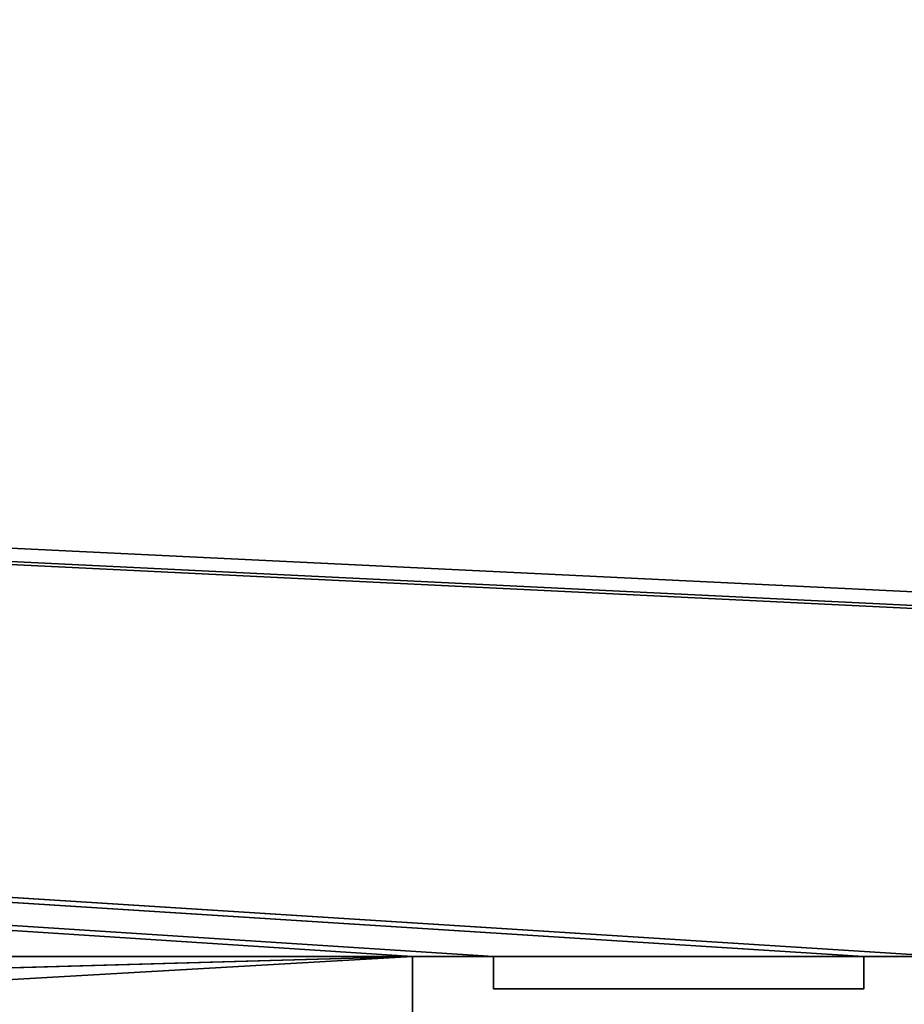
# Model space of a CAD drawing. Header units: millimetres. Extents: x -603 to 3703, y -120 to 249.
# Tile 1028 of 1056: x 3197 to 3224, y 22 to 52. Entities that reach past the tile are written whole.
import ezdxf

# ---------------------------------------------------------------- set-up
doc = ezdxf.new("R2010")
doc.units = ezdxf.units.MM
doc.layers.add('151', color=7, linetype='Continuous', true_color=0xffffff)

# ---------------------------------------------------------------- blocks, each defined once
blk = doc.blocks.new('UG_SURFACE_003')
at = {"layer": '151', "color": 252, "linetype": 'Continuous', "lineweight": 35}
for points in [[(3702.5, -30, 2213), (3702.5, 229.8, 2213), (2297.5, 229.8, 2213), (2297.5, -30, 2213)], [(2447.5, -30, 2063), (2447.5, 229.8, 2063), (3552.5, 229.8, 2063), (3552.5, -30, 2063)]]:
    blk.add_3dface(points, dxfattribs=at)
blk = doc.blocks.new('UG_SURFACE_205')
at = {"layer": '151', "color": 7, "linetype": 'Continuous', "lineweight": 35}
for points in [[(3496.15, 10.45, 2004.65), (3496.15, 228.45, 2004.65), (2503.85, 228.45, 2004.65), (2503.85, 10.45, 2004.65)], [(2504, 10.45, 2004.5), (2504, 228.45, 2004.5), (3496, 228.45, 2004.5), (3496, 10.45, 2004.5)]]:
    blk.add_3dface(points, dxfattribs=at)
blk = doc.blocks.new('UG_SURFACE_206')
at = {"layer": '151', "color": 41, "linetype": 'Continuous', "lineweight": 35}
for points in [[(3496.15, 228.45, 2004.65), (3496.15, 10.45, 2004.65), (2503.85, 10.45, 2004.65), (2503.85, 228.45, 2004.65)], [(3510, 18.3, 2018.5), (3510, 70.3, 2018.5), (2490, 70.3, 2018.5), (2490, 18.3, 2018.5)]]:
    blk.add_3dface(points, dxfattribs=at)
blk = doc.blocks.new('UG_SURFACE_221')
at = {"layer": '151', "color": 252, "linetype": 'Continuous', "lineweight": 35}
for points in [[(2488.5, 69.8, 2021), (3223.033, 23.101, 2021), (3225.533, 23.101, 2021)], [(2488.5, 69.8, 2021), (3211.633, 23.101, 2021), (3223.033, 23.101, 2021)], [(3225.533, 23.101, 2021), (3443.8, 23.101, 2021), (2488.5, 69.8, 2021)], [(2488.5, 69.8, 2021), (3209.133, 23.101, 2021), (3211.633, 23.101, 2021)], [(2790.867, 23.101, 2021), (3209.133, 23.101, 2021), (2488.5, 69.8, 2021)], [(3511.5, 69.8, 2021), (2488.5, 69.8, 2021), (3443.8, 23.101, 2021), (3446.3, 23.101, 2021)], [(2488.5, 69.8, 2019.5), (3211.633, 23.101, 2019.5), (3209.133, 23.101, 2019.5)], [(2488.5, 69.8, 2019.5), (3223.033, 23.101, 2019.5), (3211.633, 23.101, 2019.5)], [(3209.133, 23.101, 2019.5), (2790.867, 23.101, 2019.5), (2488.5, 69.8, 2019.5)], [(2488.5, 69.8, 2019.5), (3457.7, 23.101, 2019.5), (3446.3, 23.101, 2019.5)], [(2488.5, 69.8, 2019.5), (3443.8, 23.101, 2019.5), (3225.533, 23.101, 2019.5)], [(3225.533, 23.101, 2019.5), (3223.033, 23.101, 2019.5), (2488.5, 69.8, 2019.5)], [(2488.5, 69.8, 2019.5), (3511.5, 69.8, 2019.5), (3460.2, 23.101, 2019.5), (3457.7, 23.101, 2019.5)], [(3446.3, 23.101, 2019.5), (3443.8, 23.101, 2019.5), (2488.5, 69.8, 2019.5)], [(2790.867, 23.101, 2021), (2790.867, 18.38, 2021), (3209.133, 18.38, 2021), (3209.133, 23.101, 2021)], [(2790.867, 23.101, 2019.5), (3209.133, 23.101, 2019.5), (3042.327, 18.38, 2019.5), (2957.673, 18.38, 2019.5)], [(3209.133, 23.101, 2019.5), (3126.98, 18.38, 2019.5), (3042.327, 18.38, 2019.5)], [(3209.133, 23.101, 2019.5), (3209.133, 18.38, 2019.5), (3126.98, 18.38, 2019.5)], [(3209.133, 23.101, 2021), (3209.133, 23.101, 2019.5), (3211.633, 23.101, 2019.5), (3211.633, 23.101, 2021)], [(3209.133, 18.38, 2019.5), (3209.133, 23.101, 2019.5), (3209.133, 23.101, 2021), (3209.133, 18.38, 2021)], [(3211.633, 23.101, 2019.5), (3211.633, 22.101, 2019.5), (3211.633, 22.101, 2021), (3211.633, 23.101, 2021)], [(3211.633, 23.101, 2021), (3211.633, 22.101, 2021), (3223.033, 22.101, 2021), (3223.033, 23.101, 2021)], [(3223.033, 23.101, 2019.5), (3223.033, 22.101, 2019.5), (3211.633, 22.101, 2019.5), (3211.633, 23.101, 2019.5)], [(3223.033, 23.101, 2019.5), (3225.533, 23.101, 2019.5), (3225.533, 23.101, 2021), (3223.033, 23.101, 2021)], [(3223.033, 22.101, 2019.5), (3223.033, 23.101, 2019.5), (3223.033, 23.101, 2021), (3223.033, 22.101, 2021)], [(3211.633, 22.101, 2019.5), (3223.033, 22.101, 2019.5), (3223.033, 22.101, 2021), (3211.633, 22.101, 2021)]]:
    blk.add_3dface(points, dxfattribs=at)
blk = doc.blocks.new('UG_SURFACE_230')
at = {"layer": '151', "color": 252, "linetype": 'Continuous', "lineweight": 35}
for points in [[(2486, -46.92, 2022.5), (3514, -46.92, 2022.5), (3514, 62.92, 2022.5), (2486, 62.92, 2022.5)], [(2487.5, -46.92, 2021), (2487.5, 62.92, 2021), (3512.5, 62.92, 2021), (3512.5, -46.92, 2021)]]:
    blk.add_3dface(points, dxfattribs=at)

msp = doc.modelspace()

# ---------------------------------------------------------------- linework, layer by layer
at = {"layer": '151', "color": 252, "linetype": 'Continuous', "lineweight": -3, "true_color": 0x939598}
for p, q in [((3209.133, 23.101, 2021), (3209.133, 18.38, 2021)), ((3211.633, 23.101, 2019.5), (3209.133, 23.101, 2019.5)), ((3209.133, 23.101, 2019.5), (3209.133, 18.38, 2019.5)), ((3211.633, 23.101, 2021), (3209.133, 23.101, 2021)), ((3209.133, 23.101, 2019.5), (3209.133, 23.101, 2021)), ((3211.633, 23.101, 2019.5), (3211.633, 23.101, 2021)), ((3211.633, 22.101, 2021), (3211.633, 23.101, 2021)), ((3211.633, 22.101, 2019.5), (3211.633, 23.101, 2019.5)), ((3223.033, 23.101, 2019.5), (3223.033, 23.101, 2021)), ((3223.033, 23.101, 2021), (3223.033, 22.101, 2021)), ((3225.533, 23.101, 2021), (3223.033, 23.101, 2021)), ((3223.033, 23.101, 2019.5), (3223.033, 22.101, 2019.5)), ((3225.533, 23.101, 2019.5), (3223.033, 23.101, 2019.5)), ((3223.033, 22.101, 2021), (3211.633, 22.101, 2021)), ((3223.033, 22.101, 2019.5), (3211.633, 22.101, 2019.5)), ((3211.633, 22.101, 2019.5), (3211.633, 22.101, 2021)), ((3223.033, 22.101, 2019.5), (3223.033, 22.101, 2021))]:
    msp.add_line(p, q, dxfattribs=at)

# ---------------------------------------------------------------- block references
for name in ['UG_SURFACE_205', 'UG_SURFACE_003', 'UG_SURFACE_206', 'UG_SURFACE_230', 'UG_SURFACE_221']:
    msp.add_blockref(name, (0, 0), dxfattribs=at)

doc.saveas('drawing.dxf')
